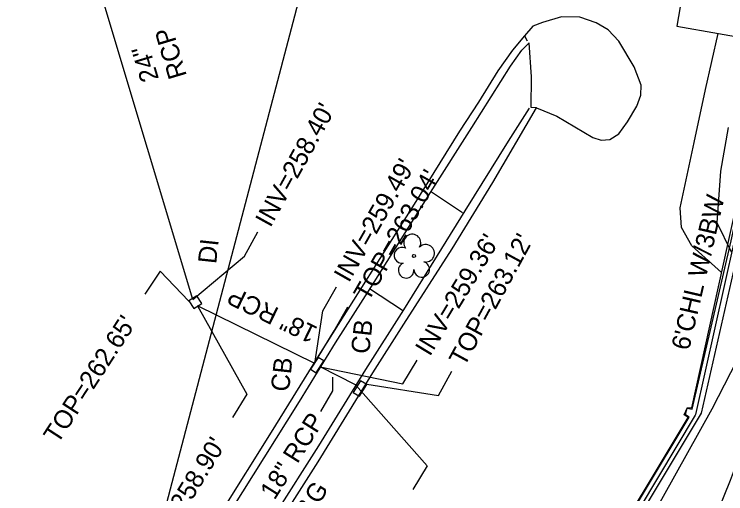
# Model space of a CAD drawing. Extents: x 2100323 to 2109811, y 740376 to 749755.
# Drawn here: x 2105753 to 2105907.6, y 742583.6 to 742687.9 of the extents above; entities that cross this region are included whole.
import ezdxf

# ---------------------------------------------------------------- set-up
doc = ezdxf.new("R2010")
doc.units = 0
for name, color, linetype in [('Exist Building', 7, 'Continuous'), ('Exist Other Culture Area Outline', 7, 'Continuous'), ('Exist Other Culture Fence Line', 7, 'Continuous'), ('Exist Other Culture Fence Line Text', 7, 'Continuous'), ('Exist Right of Way Line', 7, 'Continuous'), ('Exist Roads Curbs', 7, 'Continuous'), ('Exist Roads EOP', 7, 'Continuous'), ('Exist Roads EOP Other', 7, 'Continuous'), ('Exist Roads EOP Other Text', 7, 'Continuous'), ('Exist Structure Minor Catch Basin', 7, 'Continuous'), ('Exist Structure Minor Catch Basin Text', 7, 'Continuous'), ('Exist Structure Minor Catch Basin Top Elevation', 7, 'Continuous'), ('Exist Structure Minor Drop Inlet', 7, 'Continuous'), ('Exist Structure Minor Drop Inlet Text', 7, 'Continuous'), ('Exist Structure Minor Drop Inlet Top Elevation', 7, 'Continuous'), ('Exist Structure Minor Pipes RCP 18 Inch', 7, 'Continuous'), ('Exist Structure Minor Pipes RCP 18 Inch Invert', 7, 'Continuous'), ('Exist Structure Minor Pipes RCP 18 Inch Leader', 7, 'Continuous'), ('Exist Structure Minor Pipes RCP 18 Inch Text', 7, 'Continuous'), ('Exist Structure Minor Pipes RCP 24 Inch', 7, 'Continuous'), ('Exist Structure Minor Pipes RCP 24 Inch Invert', 7, 'Continuous'), ('Exist Structure Minor Pipes RCP 24 Inch Leader', 7, 'Continuous'), ('Exist Structure Minor Pipes RCP 24 Inch Text', 7, 'Continuous'), ('Exist Utilities Sanitary Sewer UG Line', 7, 'Continuous'), ('Exist Vegetation Tree CELL', 7, 'Continuous'), ('Exist Vegetation Woods Line', 7, 'Continuous')]:
    doc.layers.add(name, color=color, linetype=linetype)

msp = doc.modelspace()

# ---------------------------------------------------------------- linework, layer by layer
at = {"layer": 'Exist Building'}
for points in [[(2105828.63, 742484.23), (2105833.91, 742490.53), (2105855.24, 742525.98), (2105880.05, 742567.56), (2105899.65, 742600.27), (2105898.85, 742600.81), (2105899.08, 742601.7), (2105899.23, 742602.2), (2105900.34, 742602.02), (2105908.75, 742638.65), (2105917.96, 742681.48), (2105925.55, 742715.38)], [(2105926.67, 742716.22), (2105918.98, 742681.17), (2105909.46, 742638.52), (2105901.01, 742600.86), (2105900.94, 742600.74), (2105880.81, 742566.97), (2105855.88, 742525.54), (2105834.63, 742490.03), (2105829.31, 742483.75)]]:
    msp.add_lwpolyline(points, dxfattribs=at)
msp.add_lwpolyline([(2105917.24, 742694.36), (2105899.11, 742697.53), (2105896.97, 742685.28), (2105915.09, 742682.11)], close=True, dxfattribs=at)
at = {"layer": 'Exist Other Culture Area Outline'}
for points in [[(2105865.3, 742667.65), (2105865.36, 742674.31), (2105864.87, 742681.67)], [(2105850.42, 742644.72), (2105843.68, 742649.18)], [(2105837.37, 742623.5), (2105830.22, 742628.17)]]:
    msp.add_lwpolyline(points, dxfattribs=at)
at = {"layer": 'Exist Other Culture Fence Line'}
msp.add_lwpolyline([(2105829, 742481.06), (2105834.79, 742489.96), (2105856.6, 742525.42), (2105881.45, 742566.33), (2105902.33, 742601.12), (2105910.66, 742637.84), (2105919.68, 742680.55), (2105928.01, 742716.47)], dxfattribs=at)
at = {"layer": 'Exist Right of Way Line'}
msp.add_arc((2105435.65, 742769.34), 507.03, 332.9892, 359.839, dxfattribs=at)
at = {"layer": 'Exist Roads Curbs'}
for points in [[(2105754.57, 742506.91), (2105764.56, 742523.23), (2105772.59, 742535.8), (2105780.01, 742547.59), (2105790.01, 742563.68), (2105798, 742576.63), (2105807.31, 742591.41), (2105815, 742603.69), (2105822.83, 742616.41), (2105830.48, 742628.45), (2105843.47, 742649.1), (2105852.44, 742663.29), (2105858.69, 742673.3), (2105860.82, 742676.57), (2105863.29, 742680.07), (2105864.87, 742681.67)], [(2105778.1, 742498.79), (2105777.64, 742499.79), (2105776.49, 742501.22), (2105770.04, 742504.99), (2105765.43, 742507.63), (2105776.12, 742525.27), (2105786.35, 742541.5), (2105797.91, 742559.6), (2105809.7, 742579.08), (2105819.14, 742594.02), (2105829.4, 742610.6), (2105837.65, 742623.63), (2105850.99, 742645.15), (2105860.38, 742660.32), (2105864.95, 742667.45)]]:
    msp.add_lwpolyline(points, dxfattribs=at)
at = {"layer": 'Exist Roads EOP'}
msp.add_lwpolyline([(2105811.87, 742457.54), (2105826.58, 742480.33), (2105826.99, 742484.46), (2105833.69, 742490.64), (2105854.94, 742526.31), (2105879.29, 742566.6), (2105899.41, 742600.2), (2105898.56, 742600.76), (2105899.3, 742602.35), (2105900.27, 742602.32), (2105908.06, 742637.8), (2105917.66, 742681.14), (2105925.4, 742715.53)], dxfattribs=at)
at = {"layer": 'Exist Roads EOP Other'}
for points in [[(2105866.5, 742667.54), (2105870.92, 742665.72), (2105878.72, 742661.12), (2105880.55, 742660.52), (2105882.44, 742660.69), (2105884.36, 742661.86), (2105886.24, 742664.48), (2105888.25, 742667.91), (2105889.18, 742670.32), (2105889.22, 742672.44), (2105887.71, 742676.45), (2105884.39, 742682.01), (2105882.03, 742684.48), (2105879.44, 742686), (2105875.86, 742687.27), (2105871.93, 742687.31), (2105867.79, 742686.13), (2105865.71, 742685.32), (2105863.86, 742683.17), (2105864.43, 742682.15)], [(2105863.86, 742683.17), (2105861.23, 742680.1), (2105858.1, 742675.57), (2105853.85, 742668.74), (2105849.71, 742662.47), (2105839.88, 742646.6), (2105826.68, 742625.7), (2105818.79, 742613.2), (2105808.84, 742596.98), (2105798.01, 742579.76), (2105788.85, 742565.3), (2105780.34, 742551.34), (2105772.73, 742539.21), (2105763.22, 742523.99), (2105752.97, 742507.88)], [(2105903.18, 742671.51), (2105905.96, 742683.71)], [(2105906.66, 742631.74), (2105900.21, 742637.5), (2105898, 742641.52), (2105897.7, 742645.81), (2105900.71, 742660.01), (2105903.18, 742671.51)], [(2105779.81, 742499.16), (2105779.08, 742500.88), (2105777.7, 742502.35), (2105771.65, 742506.06), (2105767.9, 742508.25), (2105773.32, 742517.62), (2105784.22, 742535.27), (2105793.11, 742549.28), (2105800.26, 742560.56), (2105809.93, 742576.18), (2105819.04, 742590.52), (2105830.93, 742609.91), (2105837.65, 742620.49), (2105848.12, 742636.91), (2105856.98, 742651.33), (2105866.5, 742667.54), (2105865.3, 742667.65)]]:
    msp.add_lwpolyline(points, dxfattribs=at)
at = {"layer": 'Exist Structure Minor Catch Basin'}
for points in [[(2105818.58, 742609.92), (2105820.23, 742612.52), (2105819.03, 742613.28), (2105817.38, 742610.68)], [(2105828.26, 742608.2), (2105826.67, 742605.66), (2105827.98, 742604.85), (2105829.57, 742607.38)]]:
    msp.add_lwpolyline(points, close=True, dxfattribs=at)
at = {"layer": 'Exist Structure Minor Catch Basin Top Elevation'}
for points in [[(2105819.03, 742613.32), (2105822.52, 742619.05), (2105825.5, 742624.26)], [(2105829.58, 742607.42), (2105845.19, 742604.99), (2105848.06, 742610.26)]]:
    msp.add_lwpolyline(points, dxfattribs=at)
at = {"layer": 'Exist Structure Minor Drop Inlet'}
msp.add_lwpolyline([(2105792.04, 742623.87), (2105793.74, 742624.96), (2105792.64, 742626.68), (2105790.94, 742625.6)], close=True, dxfattribs=at)
at = {"layer": 'Exist Structure Minor Drop Inlet Top Elevation'}
msp.add_lwpolyline([(2105790.95, 742625.53), (2105784.66, 742632.04), (2105781.38, 742627.01)], dxfattribs=at)
at = {"layer": 'Exist Structure Minor Pipes RCP 18 Inch'}
for p, q in [((2105818.31, 742611.97), (2105792.84, 742624.5)), ((2105827.15, 742607.31), (2105819.48, 742611.18))]:
    msp.add_line(p, q, dxfattribs=at)
at = {"layer": 'Exist Structure Minor Pipes RCP 18 Inch Leader'}
for points in [[(2105818.31, 742611.97), (2105820.02, 742623.38), (2105822.98, 742628.6)], [(2105792.84, 742624.5), (2105803.54, 742605.29), (2105800.39, 742600.18)], [(2105819.48, 742611.18), (2105837.44, 742607.51), (2105840.55, 742612.64)], [(2105822.12, 742608.99), (2105822.12, 742605.99), (2105819.56, 742601.49)], [(2105827.15, 742607.31), (2105842.75, 742589.67), (2105839.63, 742584.54)]]:
    msp.add_lwpolyline(points, dxfattribs=at)
at = {"layer": 'Exist Structure Minor Pipes RCP 24 Inch'}
msp.add_line((2105791.79, 742625.89), (2105759.58, 742733.29), dxfattribs=at)
at = {"layer": 'Exist Structure Minor Pipes RCP 24 Inch Leader'}
msp.add_lwpolyline([(2105791.79, 742625.89), (2105803.04, 742635.3), (2105805.94, 742640.56)], dxfattribs=at)
at = {"layer": 'Exist Utilities Sanitary Sewer UG Line'}
msp.add_lwpolyline([(2105754.97, 742463.04), (2105903.79, 743029.64)], dxfattribs=at)
at = {"layer": 'Exist Vegetation Tree CELL'}
msp.add_line((2105839.85, 742635.32), (2105839.85, 742635.32), dxfattribs=at)
msp.add_circle((2105839.85, 742635.32), 0.326, dxfattribs=at)
for centre, radius, start, end in [((2105839.47, 742638.19), 1.86, 330.1651, 219.7134), ((2105837.25, 742635.47), 1.73, 62.6636, 279.3457), ((2105842.4, 742635.91), 1.9, 257.1011, 134.1999), ((2105838.15, 742632.2), 1.69, 111.5671, 6.231), ((2105841.53, 742632.42), 1.7, 181.2822, 74.56)]:
    msp.add_arc(centre, radius, start, end, dxfattribs=at)
at = {"layer": 'Exist Vegetation Woods Line'}
for points in [[(2105908.87, 742636.13), (2105905.71, 742642.53), (2105906.51, 742653.74), (2105908.2, 742663.28)], [(2105837.67, 742487.68), (2105849.66, 742510.81), (2105869.88, 742541.86), (2105888.79, 742573.57), (2105904.62, 742602.1), (2105912.79, 742617.9)]]:
    msp.add_lwpolyline(points, dxfattribs=at)

# ---------------------------------------------------------------- texts
at = {"layer": 'Exist Other Culture Fence Line Text'}
msp.add_text("6'CHL W/3BW", height=4, rotation=76.9313, dxfattribs=at).set_placement((2105899.62, 742614.62))
at = {"layer": 'Exist Roads EOP Other Text'}
msp.add_text("2.0' C&G", height=4, rotation=58.2607, dxfattribs=at).set_placement((2105810.07, 742566.36))
at = {"layer": 'Exist Structure Minor Catch Basin Text'}
for p in [(2105830.11, 742613.89), (2105812.68, 742605.69)]:
    msp.add_text('CB', height=4, rotation=83.8864, dxfattribs=at).set_placement(p)
at = {"layer": 'Exist Structure Minor Catch Basin Top Elevation'}
for s, rotation, p in [("TOP=263.04'", 60.2352, (2105829.97, 742625.22)), ("TOP=263.12'", 61.4022, (2105850.77, 742611.06))]:
    msp.add_text(s, height=4, rotation=rotation, dxfattribs=at).set_placement(p)
at = {"layer": 'Exist Structure Minor Drop Inlet Text'}
msp.add_text('DI', height=4, rotation=83.8864, dxfattribs=at).set_placement((2105796.86, 742633.5))
at = {"layer": 'Exist Structure Minor Drop Inlet Top Elevation'}
msp.add_text("TOP=262.65'", height=4, rotation=56.9076, dxfattribs=at).set_placement((2105762.43, 742594.27))
at = {"layer": 'Exist Structure Minor Pipes RCP 18 Inch Invert'}
for s, rotation, p in [("INV=259.49'", 60.4425, (2105825.7, 742629.35)), ("INV=259.36'", 58.8214, (2105843.3, 742613.31)), ("INV=258.90'", 58.3198, (2105783.64, 742569.23))]:
    msp.add_text(s, height=4, rotation=rotation, dxfattribs=at).set_placement(p)
at = {"layer": 'Exist Structure Minor Pipes RCP 18 Inch Text'}
for rotation, p in [(154.1188, (2105819.16, 742619.74)), (57.8606, (2105809.55, 742582.09))]:
    msp.add_text('18" RCP', height=4, rotation=rotation, dxfattribs=at).set_placement(p)
at = {"layer": 'Exist Structure Minor Pipes RCP 24 Inch Invert'}
msp.add_text("INV=258.40'", height=4, rotation=61.1208, dxfattribs=at).set_placement((2105808.65, 742641.34))
at = {"layer": 'Exist Structure Minor Pipes RCP 24 Inch Text'}
for s, p in [('RCP', (2105790.51, 742674.53)), ('24"', (2105784.45, 742673.86))]:
    msp.add_text(s, height=4, rotation=106.6974, dxfattribs=at).set_placement(p)

doc.saveas('drawing.dxf')
